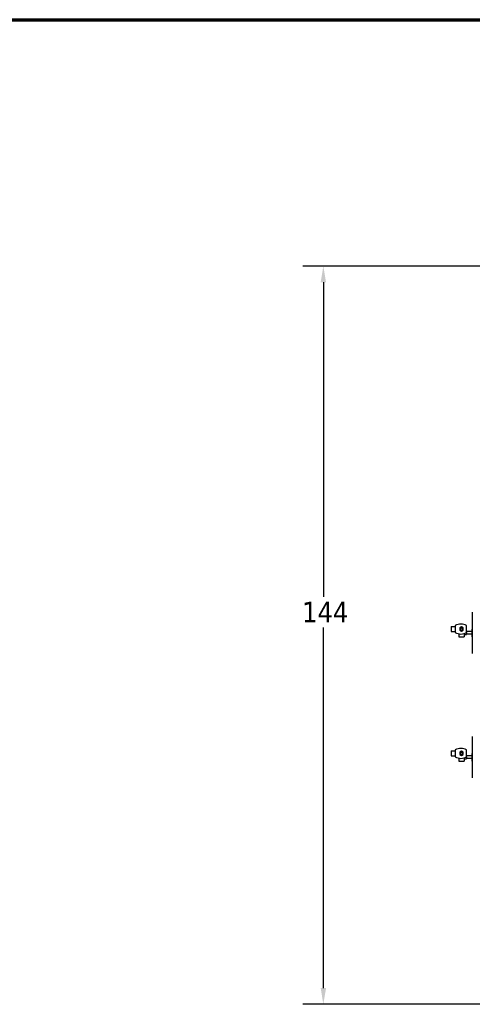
# Model space of a CAD drawing. Header units: inches. Extents: x 5 to 1128, y -85 to 748.
# Tile 298 of 656: x 266 to 354, y 556 to 748. Entities that reach past the tile are written whole.
import ezdxf

# ---------------------------------------------------------------- set-up
doc = ezdxf.new("R2010")
doc.units = ezdxf.units.IN
doc.header["$LTSCALE"] = 32
doc.header["$MEASUREMENT"] = 0
for name, color, linetype, lineweight in [('Border (ANSI)', 7, 'Continuous', 70), ('Dimension (ANSI)', 7, 'Continuous', 25), ('Visible (ANSI)', 7, 'Continuous', 30)]:
    doc.layers.add(name, color=color, linetype=linetype, lineweight=lineweight)
doc.styles.add('Note Text (ANSI)', font='tahoma.ttf')
doc.dimstyles.new('SB Fraction-16 (ANSI)', dxfattribs={"dimscale": 32, "dimtxt": 0.125, "dimasz": 0.098425, "dimexe": 0.125, "dimexo": 0.0625, "dimgap": 0.031496, "dimtad": 0, "dimtih": 1, "dimtoh": 1, "dimdec": 4, "dimrnd": 1e-08, "dimzin": 0, "dimdsep": 46, "dimlunit": 5, "dimtxsty": 'Note Text (ANSI)', "dimcen": 0.09, "dimdle": 0.393701, "dimclrd": 256, "dimclre": 256, "dimclrt": 256, "dimadec": 0, "dimazin": 3, "dimtfac": 0.96, "dimtofl": 0, "dimtmove": 0, "dimatfit": 3, "dimfxl": 1, "dimfrac": 2, "dimtolj": 1, "dimtzin": 12, "dimlwd": -1, "dimlwe": -1, "dimarcsym": 0})

# ---------------------------------------------------------------- blocks, each defined once
blk = doc.blocks.new('Borders SUPERIOR BORDER')
at = {"layer": 'Border (ANSI)'}
blk.add_line((0.75, 23.375), (35.25, 23.375), dxfattribs=at)
blk = doc.blocks.new('*D19')
at = {"layer": 'Defpoints', "color": 0, "transparency": 16777216}
for p in [(484.78, 699.94), (324.68, 555.94), (484.78, 555.94)]:
    blk.add_point(p, dxfattribs=at)
at = {"layer": 'Dimension (ANSI)', "transparency": 16777216}
for p, q in [((482.78, 699.94), (320.68, 699.94)), ((324.68, 696.79), (324.68, 635.45)), ((324.68, 559.09), (324.68, 629.43)), ((482.78, 555.94), (320.68, 555.94))]:
    blk.add_line(p, q, dxfattribs=at)
for points in [[(324.16, 696.79), (325.21, 696.79), (324.68, 699.94)], [(324.16, 559.09), (325.21, 559.09), (324.68, 555.94)]]:
    blk.add_solid(points, dxfattribs=at)
at = {"layer": 'Dimension (ANSI)', "transparency": 16777216, "insert": (320.55, 634.45), "char_height": 4, "attachment_point": 1, "style": 'Note Text (ANSI)'}
blk.add_mtext('\\A1;144', dxfattribs=at)

msp = doc.modelspace()

# ---------------------------------------------------------------- linework, layer by layer
at = {"layer": 'Visible (ANSI)'}
for p, q in [((353.71063, 632.40178), (353.71063, 624.38778)), ((349.58063, 629.64478), (349.58063, 628.64478)), ((349.58063, 629.64478), (350.38063, 629.64478)), ((349.58063, 628.64478), (350.38063, 628.64478)), ((350.38063, 629.84478), (350.38063, 628.44478)), ((351.11063, 628.20089), (351.11063, 627.64478)), ((351.61063, 629.542), (351.26663, 629.34339)), ((351.26663, 629.34339), (351.26663, 628.94617)), ((351.26663, 628.94617), (351.61063, 628.74756)), ((351.95463, 629.34339), (351.61063, 629.542)), ((351.61063, 628.74756), (351.95463, 628.94617)), ((351.95463, 628.94617), (351.95463, 629.34339)), ((352.11063, 628.08768), (352.11063, 627.64478)), ((352.11063, 628.05078), (352.61063, 628.05078)), ((352.61063, 628.44478), (352.61063, 629.84478)), ((353.61063, 628.66479), (352.61063, 628.66479)), ((352.61063, 628.44478), (352.61063, 628.05078)), ((353.61063, 628.12476), (352.61063, 628.12476)), ((353.61063, 629.14478), (353.61063, 627.64478)), ((353.61063, 629.14478), (353.71063, 629.14478)), ((351.11063, 627.64478), (352.11063, 627.64478)), ((353.61063, 627.64478), (353.71063, 627.64478)), ((353.71063, 608.15178), (353.71063, 600.13778)), ((349.58063, 605.39478), (349.58063, 604.39478)), ((349.58063, 605.39478), (350.38063, 605.39478)), ((350.38063, 605.59478), (350.38063, 604.19478)), ((351.61063, 605.292), (351.26663, 605.09339)), ((351.26663, 605.09339), (351.26663, 604.69617)), ((351.95463, 605.09339), (351.61063, 605.292)), ((351.95463, 604.69617), (351.95463, 605.09339)), ((352.61063, 604.19478), (352.61063, 605.59478)), ((349.58063, 604.39478), (350.38063, 604.39478)), ((351.11063, 603.95089), (351.11063, 603.39478)), ((351.11063, 603.39478), (352.11063, 603.39478)), ((351.26663, 604.69617), (351.61063, 604.49756)), ((351.61063, 604.49756), (351.95463, 604.69617)), ((352.11063, 603.83768), (352.11063, 603.39478)), ((352.11063, 603.80078), (352.61063, 603.80078)), ((353.61063, 604.41479), (352.61063, 604.41479)), ((352.61063, 604.19478), (352.61063, 603.80078)), ((353.61063, 603.87476), (352.61063, 603.87476)), ((353.61063, 604.89478), (353.61063, 603.39478)), ((353.61063, 604.89478), (353.71063, 604.89478)), ((353.61063, 603.39478), (353.71063, 603.39478))]:
    msp.add_line(p, q, dxfattribs=at)
for centre, radius in [((351.61063, 629.14478), 0.27002), ((351.61063, 629.14478), 0.25819), ((351.61063, 629.14478), 0.219), ((351.61063, 604.89478), 0.27002), ((351.61063, 604.89478), 0.25819), ((351.61063, 604.89478), 0.219)]:
    msp.add_circle(centre, radius, dxfattribs=at)
for centre, start, end in [((351.49563, 627.72187), 62.2905263, 117.7094737), ((351.49563, 630.56769), 242.2905263, 297.7094737), ((351.49563, 603.47187), 62.2905263, 117.7094737), ((351.49563, 606.31769), 242.2905263, 297.7094737)]:
    msp.add_arc(centre, 2.39791, start, end, dxfattribs=at)
for points in [[(352.08631, 628.24368), (352.09201, 628.20774), (352.0986, 628.17516), (352.10748, 628.12506), (352.11057, 628.10393), (352.11061, 628.08772)], [(352.08631, 603.99368), (352.09201, 603.95774), (352.0986, 603.92516), (352.10748, 603.87506), (352.11057, 603.85393), (352.11061, 603.83772)]]:
    msp.add_open_spline(points, degree=3, knots=[0.3832605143, 0.3832605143, 0.3832605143, 0.3832605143, 0.6744793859, 0.6744793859, 0.9338835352, 0.9338835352, 0.9338835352, 0.9338835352], dxfattribs=at)

# ---------------------------------------------------------------- block references
at = {"xscale": 32, "yscale": 32, "zscale": 32}
msp.add_blockref('Borders SUPERIOR BORDER', (0, 0), dxfattribs=at)

# ---------------------------------------------------------------- dimensions: what is measured, and where the dimension line sits
at = {"layer": 'Dimension (ANSI)'}
dim = msp.add_linear_dim(base=(324.68489, 555.93978), p1=(484.78063, 699.93978), p2=(484.78063, 555.93978), angle=90, dimstyle='SB Fraction-16 (ANSI)', override={"dimgap": 0.031496, "dimdec": 4, "dimtol": 0, "dimlim": 0, "dimtp": 0, "dimtm": 0, "dimtdec": 2, "dimatfit": 1}, dxfattribs=at)
dim.commit()
dim.dimension.update_dxf_attribs({"geometry": '*D19', "text_midpoint": (324.68489, 632.43978), "dimtype": 160})

doc.saveas('drawing.dxf')
